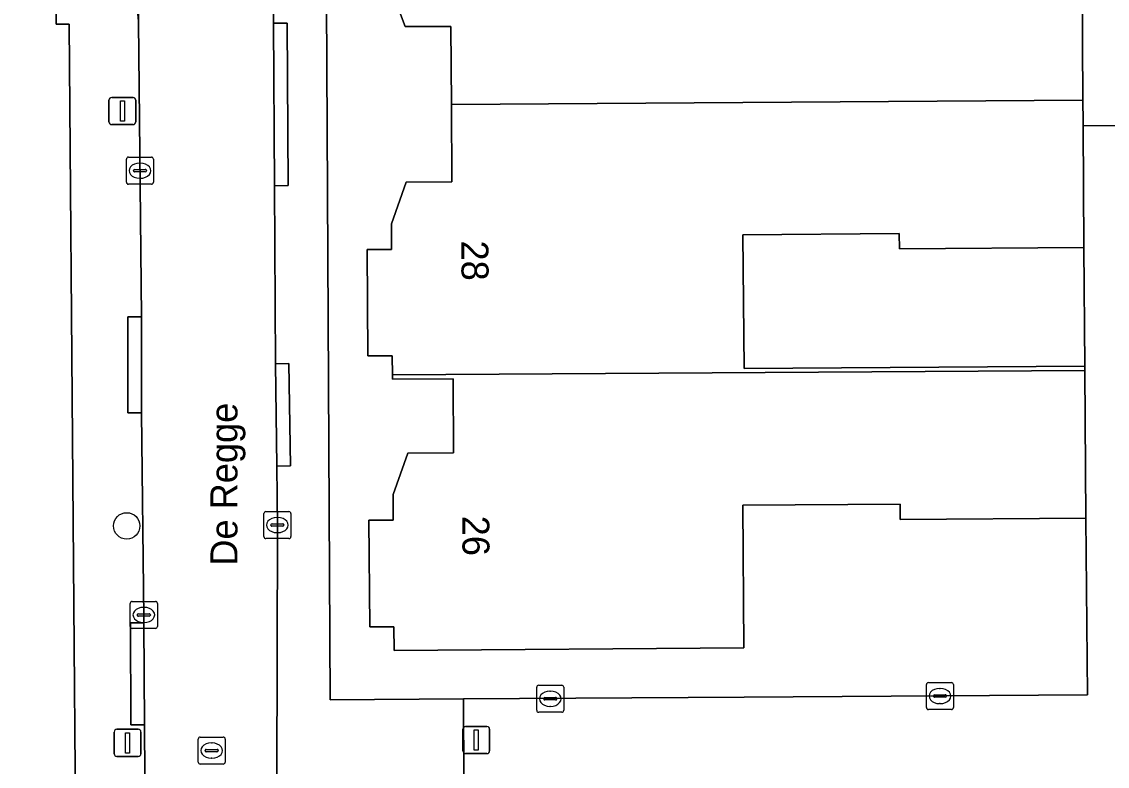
# Model space of a CAD drawing. Extents: x 157320 to 158835, y 386650 to 388491.
# Drawn here: x 157928.95 to 157969.08, y 387536.51 to 387564.02 of the extents above; entities that cross this region are included whole.
import ezdxf

# ---------------------------------------------------------------- set-up
doc = ezdxf.new("R2010")
doc.units = 0
for name, color, linetype in [('IMGEO_Boom', 7, 'Continuous'), ('IMGEO_Erf', 7, 'Continuous'), ('IMGEO_Kolk', 7, 'Continuous'), ('IMGEO_Lichtmast', 7, 'Continuous'), ('IMGEO_Muur', 7, 'Continuous'), ('IMGEO_Openbare_ruimte_label', 7, 'Continuous'), ('IMGEO_Pand', 7, 'Continuous'), ('IMGEO_Pand_nummerreeks', 7, 'Continuous'), ('IMGEO_Parkeervlak_open', 7, 'Continuous'), ('IMGEO_Rijbaan_lokaal_open', 7, 'Continuous'), ('IMGEO_Rioolput', 7, 'Continuous'), ('IMGEO_Voetpad_open', 7, 'Continuous')]:
    doc.layers.add(name, color=color, linetype=linetype)

msp = doc.modelspace()

# ---------------------------------------------------------------- linework, layer by layer
at = {"layer": 'IMGEO_Boom'}
msp.add_circle((157932.829, 387545.388), 0.489, dxfattribs=at)
at = {"layer": 'IMGEO_Erf'}
for points in [[(157930.704, 387563.922), (157930.223, 387563.93), (157929.973, 387592.849), (157929.964, 387593.836), (157883.473, 387593.43), (157872.307, 387593.332), (157854.157, 387540.227)], [(157940.07, 387592.871), (157940.347, 387538.966), (157945.278, 387538.997), (157955.659, 387539.062), (157968.35, 387539.142), (157968.291, 387545.671), (157961.427, 387545.626), (157961.424, 387546.197), (157955.612, 387546.158), (157955.647, 387540.888), (157942.721, 387540.786), (157942.704, 387541.665), (157941.819, 387541.661), (157941.787, 387545.597), (157942.684, 387545.602), (157942.678, 387546.552), (157943.224, 387548.078), (157944.913, 387548.089), (157944.896, 387550.821), (157942.653, 387550.808), (157942.652, 387550.965), (157942.647, 387551.675), (157941.75, 387551.67), (157941.726, 387555.599), (157942.624, 387555.604), (157942.618, 387556.554), (157943.163, 387558.09), (157944.852, 387558.101), (157944.835, 387560.964), (157944.817, 387563.844), (157943.128, 387563.834), (157942.564, 387565.354)], [(157971.45, 387571.156), (157968.117, 387571.133), (157968.086, 387575.67), (157961.241, 387575.623), (157961.237, 387576.193), (157955.44, 387576.153), (157955.475, 387571.046), (157955.51, 387565.94), (157961.306, 387565.98), (157961.303, 387566.549), (157968.148, 387566.596), (157968.156, 387565.382), (157968.185, 387561.119), (157968.191, 387560.32), (157968.192, 387560.166), (158019.271, 387560.48)], [(158026.935, 387481.506), (158026.142, 387481.499), (158021.016, 387481.457), (158000, 387481.305), (157990.079, 387481.233), (157962.562, 387496.218), (157955.633, 387500), (157931.114, 387513.382), (157930.704, 387563.922)]]:
    msp.add_lwpolyline(points, dxfattribs=at)
msp.add_lwpolyline([(157968.223, 387555.677), (157961.396, 387555.62), (157961.392, 387556.188), (157955.611, 387556.14), (157955.653, 387551.207), (157968.253, 387551.287)], close=True, dxfattribs=at)
at = {"layer": 'IMGEO_Kolk'}
for p, q in [((157932.818, 387558.086), (157932.818, 387558.938)), ((157932.893, 387559.012), (157933.745, 387559.012)), ((157933.306, 387558.792), (157933.331, 387558.792)), ((157933.819, 387558.938), (157933.819, 387558.086)), ((157933.077, 387558.506), (157933.077, 387558.518)), ((157933.515, 387558.469), (157933.117, 387558.469)), ((157933.12, 387558.555), (157933.518, 387558.555)), ((157933.561, 387558.518), (157933.561, 387558.506)), ((157933.745, 387558.012), (157932.893, 387558.012)), ((157933.329, 387558.232), (157933.304, 387558.232)), ((157937.9, 387544.994), (157937.9, 387545.846)), ((157937.975, 387545.92), (157938.827, 387545.92)), ((157938.901, 387545.846), (157938.901, 387544.994)), ((157938.159, 387545.414), (157938.159, 387545.426)), ((157938.202, 387545.463), (157938.6, 387545.463)), ((157938.388, 387545.7), (157938.413, 387545.7)), ((157938.643, 387545.426), (157938.643, 387545.414)), ((157938.597, 387545.377), (157938.199, 387545.377)), ((157938.411, 387545.14), (157938.386, 387545.14)), ((157938.827, 387544.92), (157937.975, 387544.92)), ((157933.037, 387542.6), (157933.889, 387542.6)), ((157932.962, 387541.674), (157932.962, 387542.526)), ((157933.45, 387542.38), (157933.475, 387542.38)), ((157933.963, 387542.526), (157933.963, 387541.674)), ((157933.221, 387542.094), (157933.221, 387542.106)), ((157933.659, 387542.057), (157933.261, 387542.057)), ((157933.264, 387542.143), (157933.662, 387542.143)), ((157933.473, 387541.82), (157933.448, 387541.82)), ((157933.705, 387542.106), (157933.705, 387542.094)), ((157933.889, 387541.6), (157933.037, 387541.6)), ((157947.988, 387538.576), (157947.988, 387539.428)), ((157948.063, 387539.502), (157948.915, 387539.502)), ((157948.989, 387539.428), (157948.989, 387538.576)), ((157962.396, 387538.677), (157962.396, 387539.529)), ((157962.471, 387539.603), (157963.323, 387539.603)), ((157962.884, 387539.383), (157962.909, 387539.383)), ((157963.397, 387539.529), (157963.397, 387538.677)), ((157948.247, 387538.996), (157948.247, 387539.008)), ((157948.29, 387539.045), (157948.688, 387539.045)), ((157948.476, 387539.282), (157948.501, 387539.282)), ((157948.731, 387539.008), (157948.731, 387538.996)), ((157962.655, 387539.097), (157962.655, 387539.109)), ((157963.093, 387539.06), (157962.695, 387539.06)), ((157962.698, 387539.146), (157963.096, 387539.146)), ((157963.139, 387539.109), (157963.139, 387539.097)), ((157948.685, 387538.959), (157948.287, 387538.959)), ((157948.499, 387538.722), (157948.474, 387538.722)), ((157963.323, 387538.603), (157962.471, 387538.603)), ((157962.907, 387538.823), (157962.882, 387538.823)), ((157948.915, 387538.502), (157948.063, 387538.502))]:
    msp.add_line(p, q, dxfattribs=at)
for points in [[(157932.818, 387558.086), (157932.818, 387558.938)], [(157932.893, 387559.012), (157933.745, 387559.012)], [(157933.819, 387558.938), (157933.819, 387558.086)], [(157933.745, 387558.012), (157932.893, 387558.012)], [(157937.9, 387544.994), (157937.9, 387545.846)], [(157937.975, 387545.92), (157938.827, 387545.92)], [(157938.901, 387545.846), (157938.901, 387544.994)], [(157938.827, 387544.92), (157937.975, 387544.92)], [(157933.037, 387542.6), (157933.889, 387542.6)], [(157932.962, 387541.674), (157932.962, 387542.526)], [(157933.963, 387542.526), (157933.963, 387541.674)], [(157933.889, 387541.6), (157933.037, 387541.6)], [(157947.988, 387538.576), (157947.988, 387539.428)], [(157948.063, 387539.502), (157948.915, 387539.502)], [(157948.989, 387539.428), (157948.989, 387538.576)], [(157962.396, 387538.677), (157962.396, 387539.529)], [(157962.471, 387539.603), (157963.323, 387539.603)], [(157963.397, 387539.529), (157963.397, 387538.677)], [(157963.323, 387538.603), (157962.471, 387538.603)], [(157948.915, 387538.502), (157948.063, 387538.502)]]:
    msp.add_lwpolyline(points, dxfattribs=at)
for centre, radius, start, end in [((157932.895, 387558.936), 0.0765, 91.552, 178.448), ((157932.895, 387558.936), 0.0765, 91.552, 178.448), ((157933.743, 387558.936), 0.0765, 1.552, 88.448), ((157933.743, 387558.936), 0.0765, 1.552, 88.448), ((157933.117, 387558.515), 0.0403, 85.8775, 175.7526), ((157933.114, 387558.505), 0.0366, 178.938, 274.7102), ((157933.518, 387558.512), 0.043, 264.8664, 352.4533), ((157933.522, 387558.517), 0.0386, 1.7309, 96.639), ((157932.895, 387558.088), 0.0765, 181.552, 268.448), ((157932.895, 387558.088), 0.0765, 181.552, 268.448), ((157933.743, 387558.088), 0.0765, 271.552, 358.448), ((157933.743, 387558.088), 0.0765, 271.552, 358.448), ((157937.977, 387545.844), 0.0765, 91.552, 178.448), ((157937.977, 387545.844), 0.0765, 91.552, 178.448), ((157938.825, 387545.844), 0.0765, 1.552, 88.448), ((157938.825, 387545.844), 0.0765, 1.552, 88.448), ((157938.199, 387545.423), 0.0403, 85.8775, 175.7526), ((157938.196, 387545.413), 0.0366, 178.938, 274.7102), ((157938.6, 387545.42), 0.043, 264.8664, 352.4533), ((157938.604, 387545.425), 0.0386, 1.7309, 96.639), ((157937.977, 387544.996), 0.0765, 181.552, 268.448), ((157937.977, 387544.996), 0.0765, 181.552, 268.448), ((157938.825, 387544.996), 0.0765, 271.552, 358.448), ((157938.825, 387544.996), 0.0765, 271.552, 358.448), ((157933.039, 387542.524), 0.0765, 91.552, 178.448), ((157933.039, 387542.524), 0.0765, 91.552, 178.448), ((157933.887, 387542.524), 0.0765, 1.552, 88.448), ((157933.887, 387542.524), 0.0765, 1.552, 88.448), ((157933.261, 387542.103), 0.0403, 85.8775, 175.7526), ((157933.258, 387542.093), 0.0366, 178.938, 274.7102), ((157933.662, 387542.1), 0.043, 264.8664, 352.4533), ((157933.666, 387542.105), 0.0386, 1.7309, 96.639), ((157933.039, 387541.676), 0.0765, 181.552, 268.448), ((157933.039, 387541.676), 0.0765, 181.552, 268.448), ((157933.887, 387541.676), 0.0765, 271.552, 358.448), ((157933.887, 387541.676), 0.0765, 271.552, 358.448), ((157948.065, 387539.426), 0.0765, 91.552, 178.448), ((157948.065, 387539.426), 0.0765, 91.552, 178.448), ((157948.913, 387539.426), 0.0765, 1.552, 88.448), ((157948.913, 387539.426), 0.0765, 1.552, 88.448), ((157962.473, 387539.527), 0.0765, 91.552, 178.448), ((157962.473, 387539.527), 0.0765, 91.552, 178.448), ((157963.321, 387539.527), 0.0765, 1.552, 88.448), ((157963.321, 387539.527), 0.0765, 1.552, 88.448), ((157948.287, 387539.005), 0.0403, 85.8775, 175.7526), ((157948.284, 387538.995), 0.0366, 178.938, 274.7102), ((157948.688, 387539.002), 0.043, 264.8664, 352.4533), ((157948.692, 387539.007), 0.0386, 1.7309, 96.639), ((157962.695, 387539.106), 0.0403, 85.8775, 175.7526), ((157962.692, 387539.096), 0.0366, 178.938, 274.7102), ((157963.096, 387539.103), 0.043, 264.8664, 352.4533), ((157963.1, 387539.108), 0.0386, 1.7309, 96.639), ((157948.065, 387538.578), 0.0765, 181.552, 268.448), ((157948.065, 387538.578), 0.0765, 181.552, 268.448), ((157948.913, 387538.578), 0.0765, 271.552, 358.448), ((157948.913, 387538.578), 0.0765, 271.552, 358.448), ((157962.473, 387538.679), 0.0765, 181.552, 268.448), ((157962.473, 387538.679), 0.0765, 181.552, 268.448), ((157963.321, 387538.679), 0.0765, 271.552, 358.448), ((157963.321, 387538.679), 0.0765, 271.552, 358.448)]:
    msp.add_arc(centre, radius, start, end, dxfattribs=at)
for centre, major_axis, ratio, start_param, end_param in [((157933.305, 387558.512), (-0.387, 0.002), 0.722429, 4.712389, 7.853982), ((157933.33, 387558.512), (-0.39, 0.002), 0.717154, 1.570796, 4.712389), ((157938.387, 387545.42), (-0.387, 0.002), 0.722429, 4.712389, 7.853982), ((157938.412, 387545.42), (-0.39, 0.002), 0.717154, 1.570796, 4.712389), ((157933.449, 387542.1), (-0.387, 0.002), 0.722429, 4.712389, 7.853982), ((157933.474, 387542.1), (-0.39, 0.002), 0.717154, 1.570796, 4.712389), ((157962.883, 387539.103), (-0.387, 0.002), 0.722429, 4.712389, 7.853982), ((157962.908, 387539.103), (-0.39, 0.002), 0.717154, 1.570796, 4.712389), ((157948.475, 387539.002), (-0.387, 0.002), 0.722429, 4.712389, 7.853982), ((157948.5, 387539.002), (-0.39, 0.002), 0.717154, 1.570796, 4.712389)]:
    msp.add_ellipse(centre, major_axis=major_axis, ratio=ratio, start_param=start_param, end_param=end_param, dxfattribs=at)
at = {"layer": 'IMGEO_Lichtmast'}
for p, q in [((157932.174, 387560.317), (157932.174, 387561.117)), ((157932.174, 387561.117), (157932.174, 387560.317)), ((157932.274, 387561.217), (157933.064, 387561.217)), ((157933.064, 387561.217), (157932.274, 387561.217)), ((157933.164, 387561.117), (157933.164, 387560.317)), ((157933.164, 387560.317), (157933.164, 387561.117)), ((157933.064, 387560.217), (157932.274, 387560.217)), ((157932.274, 387560.217), (157933.064, 387560.217)), ((157932.365, 387536.974), (157932.365, 387537.774)), ((157932.365, 387537.774), (157932.365, 387536.974)), ((157932.465, 387537.874), (157933.255, 387537.874)), ((157933.255, 387537.874), (157932.465, 387537.874)), ((157933.355, 387537.774), (157933.355, 387536.974)), ((157933.355, 387536.974), (157933.355, 387537.774)), ((157945.259, 387537.078), (157945.259, 387537.878)), ((157945.259, 387537.878), (157945.259, 387537.078)), ((157945.359, 387537.978), (157946.149, 387537.978)), ((157946.149, 387537.978), (157945.359, 387537.978)), ((157946.249, 387537.878), (157946.249, 387537.078)), ((157946.249, 387537.078), (157946.249, 387537.878)), ((157946.149, 387536.978), (157945.359, 387536.978)), ((157945.359, 387536.978), (157946.149, 387536.978)), ((157933.255, 387536.874), (157932.465, 387536.874)), ((157932.465, 387536.874), (157933.255, 387536.874))]:
    msp.add_line(p, q, dxfattribs=at)
for points in [[(157932.594, 387561.092), (157932.744, 387561.092), (157932.744, 387560.342), (157932.594, 387560.342), (157932.594, 387561.092)], [(157945.679, 387537.853), (157945.829, 387537.853), (157945.829, 387537.103), (157945.679, 387537.103), (157945.679, 387537.853)], [(157932.785, 387537.749), (157932.935, 387537.749), (157932.935, 387536.999), (157932.785, 387536.999), (157932.785, 387537.749)]]:
    msp.add_lwpolyline(points, dxfattribs=at)
for centre, start, end in [((157932.274, 387561.117), 90, 180), ((157932.274, 387561.117), 90, 180), ((157933.064, 387561.117), 0, 90), ((157933.064, 387561.117), 360, 90), ((157932.274, 387560.317), 180, 270), ((157932.274, 387560.317), 180, 270), ((157933.064, 387560.317), 270, 0), ((157933.064, 387560.317), 270, 0), ((157932.465, 387537.774), 90, 180), ((157932.465, 387537.774), 90, 180), ((157933.255, 387537.774), 0, 90), ((157933.255, 387537.774), 360, 90), ((157945.359, 387537.878), 90, 180), ((157945.359, 387537.878), 90, 180), ((157946.149, 387537.878), 0, 90), ((157946.149, 387537.878), 360, 90), ((157932.465, 387536.974), 180, 270), ((157932.465, 387536.974), 180, 270), ((157933.255, 387536.974), 270, 0), ((157933.255, 387536.974), 270, 0), ((157945.359, 387537.078), 180, 270), ((157945.359, 387537.078), 180, 270), ((157946.149, 387537.078), 270, 0), ((157946.149, 387537.078), 270, 0)]:
    msp.add_arc(centre, 0.1, start, end, dxfattribs=at)
at = {"layer": 'IMGEO_Muur'}
for points in [[(158019.271, 387560.48), (157968.192, 387560.166)], [(157968.291, 387545.671), (157968.35, 387539.142), (157955.659, 387539.062)]]:
    msp.add_lwpolyline(points, dxfattribs=at)
at = {"layer": 'IMGEO_Pand'}
for points in [[(157968.156, 387565.382), (157968.148, 387566.596), (157961.303, 387566.549), (157961.306, 387565.98), (157955.51, 387565.94), (157955.475, 387571.046), (157942.528, 387570.956), (157942.533, 387570.237), (157941.634, 387570.231), (157941.661, 387566.298), (157942.558, 387566.303), (157942.564, 387565.354), (157943.128, 387563.834), (157944.817, 387563.844), (157944.835, 387560.964), (157968.185, 387561.119)], [(157968.191, 387560.32), (157968.185, 387561.119), (157944.835, 387560.964), (157944.852, 387558.101), (157943.163, 387558.09), (157942.618, 387556.554), (157942.624, 387555.604), (157941.726, 387555.599), (157941.75, 387551.67), (157942.647, 387551.675), (157942.652, 387550.965), (157968.254, 387551.127), (157968.253, 387551.287), (157955.653, 387551.207), (157955.611, 387556.14), (157961.392, 387556.188), (157961.396, 387555.62), (157968.223, 387555.677), (157968.192, 387560.166)], [(157942.652, 387550.965), (157942.653, 387550.808), (157944.896, 387550.821), (157944.913, 387548.089), (157943.224, 387548.078), (157942.678, 387546.552), (157942.684, 387545.602), (157941.787, 387545.597), (157941.819, 387541.661), (157942.704, 387541.665), (157942.721, 387540.786), (157955.647, 387540.888), (157955.612, 387546.158), (157961.424, 387546.197), (157961.427, 387545.626), (157968.291, 387545.671), (157968.254, 387551.127)]]:
    msp.add_lwpolyline(points, close=True, dxfattribs=at)
at = {"layer": 'IMGEO_Parkeervlak_open'}
msp.add_lwpolyline([(157933.268, 387564.016), (157933.051, 387590.471)], dxfattribs=at)
msp.add_arc((157931.254, 387563.966), 2.015, 1.4169, 41.1924, dxfattribs=at)
at = {"layer": 'IMGEO_Rijbaan_lokaal_open'}
msp.add_lwpolyline([(157938.378, 387536.008), (157938.4, 387545.383), (157938.384, 387547.602), (157938.327, 387551.379), (157938.296, 387557.958), (157938.26, 387563.966), (157938.246, 387568.213), (157938.194, 387576.452), (157938.114, 387584.78), (157938.108, 387585.4), (157938.111, 387592.908), (157933.016, 387592.871), (157933.051, 387590.471), (157933.268, 387564.016), (157933.372, 387553.11), (157933.374, 387549.564), (157933.465, 387542.004), (157933.466, 387541.813), (157933.482, 387538.043), (157933.54, 387530.546), (157933.544, 387526.75), (157933.575, 387523.499), (157933.622, 387520.947)], dxfattribs=at)
at = {"layer": 'IMGEO_Rioolput'}
for p, q in [((157935.471, 387536.663), (157935.471, 387537.515)), ((157935.546, 387537.589), (157936.398, 387537.589)), ((157935.959, 387537.369), (157935.984, 387537.369)), ((157936.472, 387537.515), (157936.472, 387536.663)), ((157935.73, 387537.083), (157935.73, 387537.095)), ((157936.168, 387537.046), (157935.77, 387537.046)), ((157935.773, 387537.132), (157936.171, 387537.132)), ((157936.214, 387537.095), (157936.214, 387537.083)), ((157936.398, 387536.589), (157935.546, 387536.589)), ((157935.982, 387536.809), (157935.957, 387536.809))]:
    msp.add_line(p, q, dxfattribs=at)
for points in [[(157935.471, 387536.663), (157935.471, 387537.515)], [(157935.546, 387537.589), (157936.398, 387537.589)], [(157936.472, 387537.515), (157936.472, 387536.663)], [(157936.398, 387536.589), (157935.546, 387536.589)]]:
    msp.add_lwpolyline(points, dxfattribs=at)
for centre, radius, start, end in [((157935.548, 387537.513), 0.0765, 91.552, 178.448), ((157935.548, 387537.513), 0.0765, 91.552, 178.448), ((157936.396, 387537.513), 0.0765, 1.552, 88.448), ((157936.396, 387537.513), 0.0765, 1.552, 88.448), ((157935.77, 387537.092), 0.0403, 85.8775, 175.7526), ((157935.767, 387537.082), 0.0366, 178.938, 274.7102), ((157936.171, 387537.089), 0.043, 264.8664, 352.4533), ((157936.175, 387537.094), 0.0386, 1.7309, 96.639), ((157935.548, 387536.665), 0.0765, 181.552, 268.448), ((157935.548, 387536.665), 0.0765, 181.552, 268.448), ((157936.396, 387536.665), 0.0765, 271.552, 358.448), ((157936.396, 387536.665), 0.0765, 271.552, 358.448)]:
    msp.add_arc(centre, radius, start, end, dxfattribs=at)
for centre, major_axis, ratio, start_param, end_param in [((157935.958, 387537.089), (-0.387, 0.002), 0.722429, 4.712389, 7.853982), ((157935.983, 387537.089), (-0.39, 0.002), 0.717154, 1.570796, 4.712389)]:
    msp.add_ellipse(centre, major_axis=major_axis, ratio=ratio, start_param=start_param, end_param=end_param, dxfattribs=at)
at = {"layer": 'IMGEO_Voetpad_open'}
for points in [[(157933.051, 387590.471), (157933.016, 387592.871), (157929.973, 387592.849), (157930.223, 387563.93), (157930.704, 387563.922), (157931.114, 387513.382), (157955.633, 387500), (157962.562, 387496.218), (157990.079, 387481.233), (158000, 387481.305), (158021.016, 387481.457), (158026.142, 387481.499), (158030.416, 387487.431), (158030.363, 387487.549)], [(157940.07, 387592.871), (157938.111, 387592.908), (157938.108, 387585.4), (157938.114, 387584.78), (157938.612, 387584.784), (157938.693, 387576.456), (157938.194, 387576.452), (157938.246, 387568.213), (157938.26, 387563.966), (157938.759, 387563.968), (157938.795, 387557.96), (157938.296, 387557.958), (157938.327, 387551.379), (157938.826, 387551.386), (157938.883, 387547.609), (157938.384, 387547.602), (157938.4, 387545.383), (157938.378, 387536.008)], [(157941.618, 387516.158), (157944.896, 387514.387), (157945.392, 387514.117), (157945.392, 387516.844), (157945.294, 387535.957), (157945.278, 387538.997), (157940.347, 387538.966), (157940.07, 387592.871)], [(157933.126, 387520.872), (157933.622, 387520.947), (157933.575, 387523.499), (157933.544, 387526.75), (157933.105, 387526.745), (157933.09, 387530.501), (157933.54, 387530.546), (157933.482, 387538.043), (157932.983, 387538.041), (157932.967, 387541.811), (157933.466, 387541.813), (157933.465, 387542.004), (157933.374, 387549.564), (157932.875, 387549.564), (157932.873, 387553.11), (157933.372, 387553.11), (157933.268, 387564.016)], [(158019.271, 387560.48), (157968.192, 387560.166), (157968.223, 387555.677), (157968.253, 387551.287), (157968.254, 387551.127), (157968.291, 387545.671), (157968.35, 387539.142), (157955.659, 387539.062), (157945.278, 387538.997), (157945.294, 387535.957), (157991.428, 387536.332), (158000, 387536.402), (158001.528, 387536.414), (158003.348, 387536.429)]]:
    msp.add_lwpolyline(points, dxfattribs=at)
for points in [[(157938.26, 387563.966), (157938.296, 387557.958), (157938.795, 387557.96), (157938.759, 387563.968)], [(157933.374, 387549.564), (157933.372, 387553.11), (157932.873, 387553.11), (157932.875, 387549.564)], [(157938.384, 387547.602), (157938.883, 387547.609), (157938.826, 387551.386), (157938.327, 387551.379)], [(157933.466, 387541.813), (157932.967, 387541.811), (157932.983, 387538.041), (157933.482, 387538.043)]]:
    msp.add_lwpolyline(points, close=True, dxfattribs=at)
msp.add_arc((157931.254, 387563.966), 2.015, 1.4169, 41.1924, dxfattribs=at)

# ---------------------------------------------------------------- texts
at = {"layer": 'IMGEO_Openbare_ruimte_label'}
msp.add_text('De Regge', height=1, rotation=90, dxfattribs=at).set_placement((157936.924, 387543.919))
at = {"layer": 'IMGEO_Pand_nummerreeks'}
for s, p in [('28', (157945.2, 387555.931)), ('26', (157945.235, 387545.764))]:
    msp.add_text(s, height=1, rotation=270.3903, dxfattribs=at).set_placement(p)

doc.saveas('drawing.dxf')
